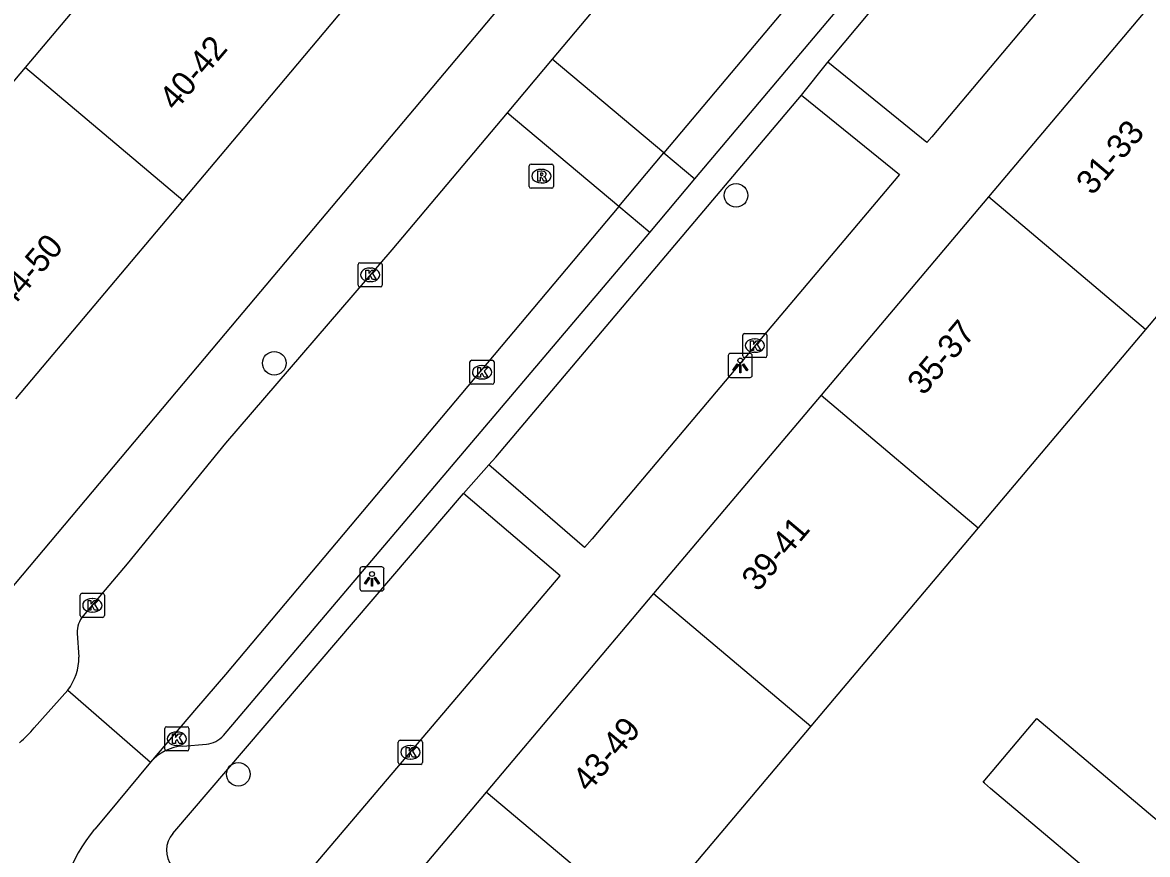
# Model space of a CAD drawing. Extents: x 162532 to 163264, y 381233 to 382042.
# Drawn here: x 162991.59 to 163038.2, y 381669.17 to 381703.64 of the extents above; entities that cross this region are included whole.
import ezdxf

# ---------------------------------------------------------------- set-up
doc = ezdxf.new("R2010")
doc.units = 0
for name, color, linetype in [('IMGEO_Boom', 7, 'Continuous'), ('IMGEO_Kolk', 7, 'Continuous'), ('IMGEO_Lichtpunt', 7, 'Continuous'), ('IMGEO_Pand', 7, 'Continuous'), ('IMGEO_Pand_nummerreeks', 7, 'Continuous'), ('IMGEO_Parkeervlak_open', 7, 'Continuous'), ('IMGEO_Rijbaan_lokaal_open', 7, 'Continuous'), ('IMGEO_Rioolput', 7, 'Continuous'), ('IMGEO_Voetpad_open', 7, 'Continuous')]:
    doc.layers.add(name, color=color, linetype=linetype)

msp = doc.modelspace()

# ---------------------------------------------------------------- linework, layer by layer
at = {"layer": 'IMGEO_Boom'}
for centre in [(163021.15, 381696.479), (163002.022, 381689.523), (163000.532, 381672.496)]:
    msp.add_circle(centre, 0.489, dxfattribs=at)
at = {"layer": 'IMGEO_Kolk'}
for p, q in [((163005.495, 381692.76), (163005.495, 381693.612)), ((163005.57, 381693.686), (163006.422, 381693.686)), ((163006.496, 381693.612), (163006.496, 381692.76)), ((163005.983, 381693.466), (163006.008, 381693.466)), ((163006.422, 381692.686), (163005.57, 381692.686)), ((163006.006, 381692.906), (163005.981, 381692.906)), ((163021.505, 381690.756), (163022.357, 381690.756)), ((163021.43, 381689.83), (163021.43, 381690.682)), ((163021.918, 381690.536), (163021.943, 381690.536)), ((163022.431, 381690.682), (163022.431, 381689.83)), ((163022.357, 381689.756), (163021.505, 381689.756)), ((163021.941, 381689.976), (163021.916, 381689.976)), ((163010.128, 381688.725), (163010.128, 381689.577)), ((163010.203, 381689.651), (163011.055, 381689.651)), ((163010.616, 381689.431), (163010.641, 381689.431)), ((163011.129, 381689.577), (163011.129, 381688.725)), ((163010.639, 381688.871), (163010.614, 381688.871)), ((163011.055, 381688.651), (163010.203, 381688.651)), ((162994.06, 381679.993), (162994.912, 381679.993)), ((162993.985, 381679.067), (162993.985, 381679.919)), ((162994.473, 381679.773), (162994.498, 381679.773)), ((162994.986, 381679.919), (162994.986, 381679.067)), ((162994.496, 381679.213), (162994.471, 381679.213)), ((162994.912, 381678.993), (162994.06, 381678.993)), ((162997.486, 381673.539), (162997.486, 381674.391)), ((162997.561, 381674.465), (162998.413, 381674.465)), ((162998.487, 381674.391), (162998.487, 381673.539)), ((162997.974, 381674.245), (162997.999, 381674.245)), ((162998.413, 381673.465), (162997.561, 381673.465)), ((162997.997, 381673.685), (162997.972, 381673.685)), ((163007.16, 381672.979), (163007.16, 381673.831)), ((163007.235, 381673.905), (163008.087, 381673.905)), ((163007.648, 381673.685), (163007.673, 381673.685)), ((163008.161, 381673.831), (163008.161, 381672.979)), ((163007.671, 381673.125), (163007.646, 381673.125)), ((163008.087, 381672.905), (163007.235, 381672.905))]:
    msp.add_line(p, q, dxfattribs=at)
for points in [[(163005.495, 381692.76), (163005.495, 381693.612)], [(163005.57, 381693.686), (163006.422, 381693.686)], [(163006.496, 381693.612), (163006.496, 381692.76)], [(163005.816, 381693.386), (163005.939, 381693.386), (163005.939, 381693.235), (163006.069, 381693.386), (163006.233, 381693.386), (163006.087, 381693.235), (163006.24, 381692.986), (163006.088, 381692.986), (163006.003, 381693.15), (163005.939, 381693.083), (163005.939, 381692.986), (163005.816, 381692.986), (163005.816, 381693.386)], [(163006.422, 381692.686), (163005.57, 381692.686)], [(163021.505, 381690.756), (163022.357, 381690.756)], [(163021.43, 381689.83), (163021.43, 381690.682)], [(163021.751, 381690.456), (163021.874, 381690.456), (163021.874, 381690.305), (163022.004, 381690.456), (163022.168, 381690.456), (163022.022, 381690.305), (163022.175, 381690.056), (163022.023, 381690.056), (163021.938, 381690.22), (163021.874, 381690.153), (163021.874, 381690.056), (163021.751, 381690.056), (163021.751, 381690.456)], [(163022.431, 381690.682), (163022.431, 381689.83)], [(163022.357, 381689.756), (163021.505, 381689.756)], [(163010.128, 381688.725), (163010.128, 381689.577)], [(163010.203, 381689.651), (163011.055, 381689.651)], [(163010.449, 381689.351), (163010.572, 381689.351), (163010.572, 381689.2), (163010.702, 381689.351), (163010.866, 381689.351), (163010.72, 381689.2), (163010.873, 381688.951), (163010.721, 381688.951), (163010.636, 381689.115), (163010.572, 381689.048), (163010.572, 381688.951), (163010.449, 381688.951), (163010.449, 381689.351)], [(163011.129, 381689.577), (163011.129, 381688.725)], [(163011.055, 381688.651), (163010.203, 381688.651)], [(162994.06, 381679.993), (162994.912, 381679.993)], [(162993.985, 381679.067), (162993.985, 381679.919)], [(162994.306, 381679.693), (162994.429, 381679.693), (162994.429, 381679.542), (162994.559, 381679.693), (162994.723, 381679.693), (162994.577, 381679.542), (162994.73, 381679.293), (162994.578, 381679.293), (162994.493, 381679.457), (162994.429, 381679.39), (162994.429, 381679.293), (162994.306, 381679.293), (162994.306, 381679.693)], [(162994.986, 381679.919), (162994.986, 381679.067)], [(162994.912, 381678.993), (162994.06, 381678.993)], [(162997.486, 381673.539), (162997.486, 381674.391)], [(162997.561, 381674.465), (162998.413, 381674.465)], [(162998.487, 381674.391), (162998.487, 381673.539)], [(162997.807, 381674.165), (162997.93, 381674.165), (162997.93, 381674.014), (162998.06, 381674.165), (162998.224, 381674.165), (162998.078, 381674.014), (162998.231, 381673.765), (162998.079, 381673.765), (162997.994, 381673.929), (162997.93, 381673.862), (162997.93, 381673.765), (162997.807, 381673.765), (162997.807, 381674.165)], [(162998.413, 381673.465), (162997.561, 381673.465)], [(163007.16, 381672.979), (163007.16, 381673.831)], [(163007.235, 381673.905), (163008.087, 381673.905)], [(163007.481, 381673.605), (163007.604, 381673.605), (163007.604, 381673.454), (163007.734, 381673.605), (163007.898, 381673.605), (163007.752, 381673.454), (163007.905, 381673.205), (163007.753, 381673.205), (163007.668, 381673.369), (163007.604, 381673.302), (163007.604, 381673.205), (163007.481, 381673.205), (163007.481, 381673.605)], [(163008.161, 381673.831), (163008.161, 381672.979)], [(163008.087, 381672.905), (163007.235, 381672.905)]]:
    msp.add_lwpolyline(points, dxfattribs=at)
for centre, start, end in [((163005.572, 381693.61), 91.552, 178.448), ((163005.572, 381693.61), 91.552, 178.448), ((163006.42, 381693.61), 1.552, 88.448), ((163006.42, 381693.61), 1.552, 88.448), ((163005.572, 381692.762), 181.552, 268.448), ((163005.572, 381692.762), 181.552, 268.448), ((163006.42, 381692.762), 271.552, 358.448), ((163006.42, 381692.762), 271.552, 358.448), ((163021.507, 381690.68), 91.552, 178.448), ((163021.507, 381690.68), 91.552, 178.448), ((163022.355, 381690.68), 1.552, 88.448), ((163022.355, 381690.68), 1.552, 88.448), ((163021.507, 381689.832), 181.552, 268.448), ((163021.507, 381689.832), 181.552, 268.448), ((163022.355, 381689.832), 271.552, 358.448), ((163022.355, 381689.832), 271.552, 358.448), ((163010.205, 381689.575), 91.552, 178.448), ((163010.205, 381689.575), 91.552, 178.448), ((163011.053, 381689.575), 1.552, 88.448), ((163011.053, 381689.575), 1.552, 88.448), ((163010.205, 381688.727), 181.552, 268.448), ((163010.205, 381688.727), 181.552, 268.448), ((163011.053, 381688.727), 271.552, 358.448), ((163011.053, 381688.727), 271.552, 358.448), ((162994.062, 381679.917), 91.552, 178.448), ((162994.062, 381679.917), 91.552, 178.448), ((162994.91, 381679.917), 1.552, 88.448), ((162994.91, 381679.917), 1.552, 88.448), ((162994.062, 381679.069), 181.552, 268.448), ((162994.062, 381679.069), 181.552, 268.448), ((162994.91, 381679.069), 271.552, 358.448), ((162994.91, 381679.069), 271.552, 358.448), ((162997.563, 381674.389), 91.552, 178.448), ((162997.563, 381674.389), 91.552, 178.448), ((162998.411, 381674.389), 1.552, 88.448), ((162998.411, 381674.389), 1.552, 88.448), ((162997.563, 381673.541), 181.552, 268.448), ((162997.563, 381673.541), 181.552, 268.448), ((162998.411, 381673.541), 271.552, 358.448), ((162998.411, 381673.541), 271.552, 358.448), ((163007.237, 381673.829), 91.552, 178.448), ((163007.237, 381673.829), 91.552, 178.448), ((163008.085, 381673.829), 1.552, 88.448), ((163008.085, 381673.829), 1.552, 88.448), ((163007.237, 381672.981), 181.552, 268.448), ((163007.237, 381672.981), 181.552, 268.448), ((163008.085, 381672.981), 271.552, 358.448), ((163008.085, 381672.981), 271.552, 358.448)]:
    msp.add_arc(centre, 0.0765, start, end, dxfattribs=at)
for centre, major_axis, ratio, start_param, end_param in [((163005.982, 381693.186), (-0.387, 0.002), 0.722429, 4.712389, 7.853982), ((163006.007, 381693.186), (-0.39, 0.002), 0.717154, 1.570796, 4.712389), ((163021.917, 381690.256), (-0.387, 0.002), 0.722429, 4.712389, 7.853982), ((163021.942, 381690.256), (-0.39, 0.002), 0.717154, 1.570796, 4.712389), ((163010.615, 381689.151), (-0.387, 0.002), 0.722429, 4.712389, 7.853982), ((163010.64, 381689.151), (-0.39, 0.002), 0.717154, 1.570796, 4.712389), ((162994.472, 381679.493), (-0.387, 0.002), 0.722429, 4.712389, 7.853982), ((162994.497, 381679.493), (-0.39, 0.002), 0.717154, 1.570796, 4.712389), ((162997.973, 381673.965), (-0.387, 0.002), 0.722429, 4.712389, 7.853982), ((162997.998, 381673.965), (-0.39, 0.002), 0.717154, 1.570796, 4.712389), ((163007.647, 381673.405), (-0.387, 0.002), 0.722429, 4.712389, 7.853982), ((163007.672, 381673.405), (-0.39, 0.002), 0.717154, 1.570796, 4.712389)]:
    msp.add_ellipse(centre, major_axis=major_axis, ratio=ratio, start_param=start_param, end_param=end_param, dxfattribs=at)
at = {"layer": 'IMGEO_Lichtpunt'}
for p, q in [((163020.829, 381689.838), (163020.829, 381689.031)), ((163020.829, 381689.838), (163020.829, 381689.031)), ((163021.731, 381689.933), (163020.923, 381689.933)), ((163021.731, 381689.933), (163020.923, 381689.933)), ((163021.825, 381689.031), (163021.825, 381689.838)), ((163021.825, 381689.031), (163021.825, 381689.838)), ((163020.923, 381688.937), (163021.731, 381688.937)), ((163020.923, 381688.937), (163021.731, 381688.937)), ((163005.571, 381680.994), (163005.571, 381680.187)), ((163005.571, 381680.994), (163005.571, 381680.187)), ((163006.473, 381681.089), (163005.665, 381681.089)), ((163006.473, 381681.089), (163005.665, 381681.089)), ((163006.567, 381680.187), (163006.567, 381680.994)), ((163006.567, 381680.187), (163006.567, 381680.994)), ((163005.665, 381680.093), (163006.473, 381680.093)), ((163005.665, 381680.093), (163006.473, 381680.093))]:
    msp.add_line(p, q, dxfattribs=at)
for points in [[(163021.203, 381689.502), (163021.242, 381689.474), (163021.054, 381689.212), (163021.016, 381689.239), (163021.203, 381689.502)], [(163021.305, 381689.454), (163021.352, 381689.454), (163021.352, 381689.132), (163021.305, 381689.132), (163021.305, 381689.454)], [(163021.415, 381689.474), (163021.453, 381689.501), (163021.64, 381689.239), (163021.601, 381689.211), (163021.415, 381689.474)], [(163005.945, 381680.658), (163005.984, 381680.63), (163005.796, 381680.368), (163005.758, 381680.395), (163005.945, 381680.658)], [(163006.047, 381680.61), (163006.094, 381680.61), (163006.094, 381680.288), (163006.047, 381680.288), (163006.047, 381680.61)], [(163006.157, 381680.63), (163006.195, 381680.657), (163006.382, 381680.395), (163006.343, 381680.367), (163006.157, 381680.63)]]:
    msp.add_lwpolyline(points, dxfattribs=at)
for centre in [(163021.328, 381689.636), (163006.07, 381680.792)]:
    msp.add_circle(centre, 0.0994, dxfattribs=at)
for centre, start, end in [((163020.923, 381689.838), 90, 180), ((163020.923, 381689.838), 90, 180), ((163021.731, 381689.838), 0, 90), ((163021.731, 381689.838), 0, 90), ((163020.923, 381689.031), 180, 270), ((163020.923, 381689.031), 180, 270), ((163021.731, 381689.031), 270, 0), ((163021.731, 381689.031), 270, 360), ((163005.665, 381680.994), 90, 180), ((163005.665, 381680.994), 90, 180), ((163006.473, 381680.994), 0, 90), ((163006.473, 381680.994), 0, 90), ((163005.665, 381680.187), 180, 270), ((163005.665, 381680.187), 180, 270), ((163006.473, 381680.187), 270, 0), ((163006.473, 381680.187), 270, 360)]:
    msp.add_arc(centre, 0.0946, start, end, dxfattribs=at)
at = {"layer": 'IMGEO_Pand'}
for points in [[(162991.713, 381701.775), (162998.653, 381710.001)], [(163005.162, 381704.52), (163000, 381698.383), (162998.234, 381696.283)], [(163038.542, 381704.641), (163031.607, 381696.42)], [(162984.774, 381693.548), (162991.713, 381701.775)], [(162991.713, 381701.775), (162998.234, 381696.283)], [(163045.053, 381699.148), (163038.118, 381690.928)], [(162998.234, 381696.283), (162991.307, 381688.047)], [(163031.607, 381696.42), (163024.673, 381688.2)], [(163038.118, 381690.928), (163031.607, 381696.42)], [(163038.118, 381690.928), (163031.184, 381682.707)], [(163024.673, 381688.2), (163017.738, 381679.98)], [(163024.673, 381688.2), (163031.184, 381682.707)], [(163031.184, 381682.707), (163024.249, 381674.487)], [(163017.738, 381679.98), (163010.803, 381671.76)], [(163017.738, 381679.98), (163024.249, 381674.487)], [(163024.249, 381674.487), (163017.314, 381666.267)], [(163031.389, 381672.168), (163033.612, 381674.804), (163039.484, 381669.85), (163039.735, 381669.638), (163037.512, 381667.002), (163037.392, 381667.104), (163031.694, 381671.91), (163031.442, 381672.123), (163031.389, 381672.168)], [(163010.803, 381671.76), (163003.869, 381663.54)], [(163017.314, 381666.267), (163010.803, 381671.76)]]:
    msp.add_lwpolyline(points, dxfattribs=at)
at = {"layer": 'IMGEO_Parkeervlak_open'}
for points in [[(163018.166, 381698.234), (163019.445, 381697.16)], [(163017.576, 381694.943), (163016.299, 381696.015)]]:
    msp.add_lwpolyline(points, dxfattribs=at)
at = {"layer": 'IMGEO_Rijbaan_lokaal_open'}
for points in [[(163050.901, 381746.533), (163013.536, 381702.12)], [(163055.527, 381742.589), (163052.803, 381739.418), (163018.166, 381698.234)], [(163013.536, 381702.12), (163011.669, 381699.9)], [(163018.166, 381698.234), (163013.536, 381702.12)], [(163011.669, 381699.9), (163006.892, 381694.222), (163000, 381686.206), (162995.931, 381681.208), (162994.104, 381679.065)], [(163016.299, 381696.015), (163011.669, 381699.9)], [(163016.299, 381696.015), (163018.166, 381698.234)], [(163016.299, 381696.015), (163000, 381676.635), (162998.802, 381675.239), (162996.892, 381672.994)], [(162993.855, 381678.338), (162993.929, 381677.349)], [(162993.471, 381675.983), (162992.078, 381674.416)], [(162993.471, 381675.983), (162996.892, 381672.994)], [(162996.892, 381672.994), (162995.082, 381670.816), (162994.582, 381670.215)]]:
    msp.add_lwpolyline(points, dxfattribs=at)
for centre, radius, start, end in [((162994.969, 381678.362), 1.115, 140.9314, 181.2556), ((162991.732, 381677.326), 2.197, 322.3277, 0.6012), ((162987.545, 381678.298), 5.968, 311.1445, 319.4199), ((162999.107, 381666.337), 5.96, 139.4033, 230.5565)]:
    msp.add_arc(centre, radius, start, end, dxfattribs=at)
at = {"layer": 'IMGEO_Rioolput'}
for p, q in [((163012.587, 381696.848), (163012.587, 381697.7)), ((163012.662, 381697.774), (163013.514, 381697.774)), ((163013.588, 381697.7), (163013.588, 381696.848)), ((163013.075, 381697.554), (163013.1, 381697.554)), ((163013.514, 381696.774), (163012.662, 381696.774)), ((163013.098, 381696.994), (163013.073, 381696.994))]:
    msp.add_line(p, q, dxfattribs=at)
for points in [[(163012.587, 381696.848), (163012.587, 381697.7)], [(163012.662, 381697.774), (163013.514, 381697.774)], [(163013.588, 381697.7), (163013.588, 381696.848)], [(163013.176, 381697.472), (163012.924, 381697.474), (163012.924, 381697.074)], [(163012.924, 381697.074), (163013.048, 381697.074), (163013.048, 381697.236), (163013.059, 381697.236)], [(163013.102, 381697.393), (163013.048, 381697.393), (163013.048, 381697.312)], [(163013.048, 381697.312), (163013.1, 381697.312)], [(163013.514, 381696.774), (163012.662, 381696.774)], [(163013.106, 381697.207), (163013.177, 381697.074), (163013.317, 381697.074), (163013.252, 381697.2)]]:
    msp.add_lwpolyline(points, dxfattribs=at)
for centre, radius, start, end in [((163012.664, 381697.698), 0.0765, 91.552, 178.448), ((163012.664, 381697.698), 0.0765, 91.552, 178.448), ((163013.512, 381697.698), 0.0765, 1.552, 88.448), ((163013.512, 381697.698), 0.0765, 1.552, 88.448), ((163013.058, 381697.183), 0.0533, 26.0293, 88.6989), ((163013.084, 381697.501), 0.19, 274.7715, 282.9687), ((163013.108, 381697.297), 0.0964, 77.0061, 93.1865), ((163013.122, 381697.354), 0.0378, 276.6634, 79.6772), ((163013.175, 381697.362), 0.109, 350.3612, 89.416), ((163013.173, 381697.362), 0.112, 277.5842, 350.9817), ((163013.157, 381697.147), 0.108, 29.5134, 73.7905), ((163012.664, 381696.85), 0.0765, 181.552, 268.448), ((163012.664, 381696.85), 0.0765, 181.552, 268.448), ((163013.512, 381696.85), 0.0765, 271.552, 358.448), ((163013.512, 381696.85), 0.0765, 271.552, 358.448)]:
    msp.add_arc(centre, radius, start, end, dxfattribs=at)
for centre, major_axis, ratio, start_param, end_param in [((163013.074, 381697.274), (-0.387, 0.002), 0.722429, 4.712389, 7.853982), ((163013.099, 381697.274), (-0.39, 0.002), 0.717154, 1.570796, 4.712389)]:
    msp.add_ellipse(centre, major_axis=major_axis, ratio=ratio, start_param=start_param, end_param=end_param, dxfattribs=at)
at = {"layer": 'IMGEO_Voetpad_open'}
for points in [[(162988.098, 381676.598), (163000, 381690.752), (163049.821, 381750), (163057.405, 381759.019), (163056.336, 381759.96), (163057.544, 381761.374)], [(163019.445, 381697.16), (163056.818, 381741.488)], [(163024.957, 381701.991), (163025.128, 381702.21), (163038.27, 381717.911)], [(163038.27, 381717.911), (163042.36, 381714.499), (163029.258, 381698.904), (163029.059, 381698.67), (163024.957, 381701.991)], [(163023.867, 381700.625), (163024.957, 381701.991)], [(163010.916, 381685.315), (163011.199, 381685.63), (163023.867, 381700.625)], [(163023.867, 381700.625), (163027.927, 381697.337), (163015.186, 381682.246), (163014.88, 381681.892), (163010.916, 381685.315)], [(163017.576, 381694.943), (163019.445, 381697.16)], [(162999.919, 381674.1), (163017.576, 381694.943)], [(163009.861, 381684.126), (163010.916, 381685.315)], [(162997.814, 381670.044), (163009.861, 381684.126)], [(163002.434, 381667.247), (163013.872, 381680.72), (163009.861, 381684.126)], [(162998.235, 381673.662), (162999.216, 381673.748)]]:
    msp.add_lwpolyline(points, dxfattribs=at)
for centre, radius, start, end in [((162999.128, 381674.802), 1.057, 274.7686, 318.4267), ((162998.373, 381671.701), 1.966, 94.0163, 138.8746), ((162998.624, 381669.345), 1.07, 139.227, 218.6776)]:
    msp.add_arc(centre, radius, start, end, dxfattribs=at)

# ---------------------------------------------------------------- texts
at = {"layer": 'IMGEO_Pand_nummerreeks'}
for s, rotation, p in [('40-42', 49.6669, (162997.925, 381699.937)), ('31-33', 49.8486, (163035.914, 381696.439)), ('44-50', 49.3987, (162991.11, 381691.728)), ('35-37', 49.8506, (163028.922, 381688.149)), ('39-41', 49.8465, (163022.059, 381680.016)), ('43-49', 49.8486, (163015.052, 381671.709))]:
    msp.add_text(s, height=1, rotation=rotation, dxfattribs=at).set_placement(p)

doc.saveas('drawing.dxf')
